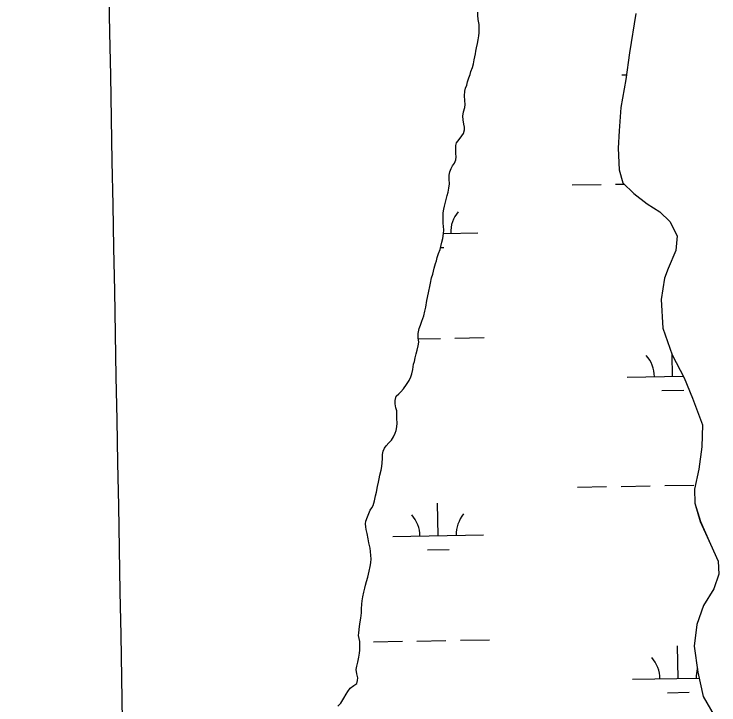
# Model space of a CAD drawing. Extents: x 3925854 to 3964121, y 224593 to 250589.
# Drawn here: x 3956488 to 3957264, y 236682 to 237442 of the extents above; entities that cross this region are included whole.
import ezdxf

# ---------------------------------------------------------------- set-up
doc = ezdxf.new("R2010")
doc.units = 0
for name, color, linetype in [('V-GRID-MAJR', 7, 'Continuous'), ('V-TOPO-SHOR', 7, 'Continuous'), ('V-WETL-SWMP', 7, 'Continuous')]:
    doc.layers.add(name, color=color, linetype=linetype)

msp = doc.modelspace()

# ---------------------------------------------------------------- linework, layer by layer
at = {"layer": 'V-GRID-MAJR'}
msp.add_spline([(3956721.012, 230511.505), (3956609.098, 236569.464), (3956497.148, 242629.345), (3956385.198, 248689.215), (3956385.162, 248691.149)], degree=3, dxfattribs=at)
at = {"layer": 'V-TOPO-SHOR'}
for points in [[(3956963.602, 237238.039), (3956964.956, 237242.449), (3956965.718, 237246.051), (3956966.672, 237250.456), (3956967.223, 237255.257), (3956967.172, 237260.25), (3956967.125, 237264.843), (3956967.69, 237268.245), (3956969.048, 237272.253), (3956970.619, 237274.866), (3956972.783, 237278.084), (3956974.346, 237281.496), (3956974.708, 237285.094), (3956974.473, 237288.688), (3956974.227, 237293.079), (3956974.184, 237297.474), (3956974.952, 237300.479), (3956977.911, 237304.104), (3956980.869, 237307.929), (3956982.839, 237310.745), (3956983.998, 237314.553), (3956983.767, 237317.747), (3956983.134, 237320.936), (3956982.288, 237325.522), (3956982.048, 237329.515), (3956982.798, 237334.318), (3956984.146, 237339.323), (3956984.512, 237342.524), (3956984.268, 237346.915), (3956983.818, 237351.906), (3956984.164, 237357.102), (3956985.129, 237360.508), (3956986.292, 237363.915), (3956987.058, 237367.319), (3956988.608, 237371.929), (3956989.97, 237375.54), (3956990.937, 237378.745), (3956992.688, 237383.357), (3956993.845, 237387.363), (3956994.402, 237391.563), (3956995.362, 237395.17), (3956995.932, 237398.17), (3956996.499, 237401.373), (3956997.263, 237404.777), (3956998.213, 237409.582), (3956998.77, 237413.582), (3956999.526, 237417.985), (3957000.087, 237421.585), (3957000.046, 237425.779), (3956999.995, 237430.772), (3956998.94, 237436.155), (3956998.494, 237440.945), (3956998.461, 237444.14)], [(3957172.721, 237442.727), (3957165.559, 237399.487), (3957161.445, 237370.014), (3957156.114, 237339.301), (3957154.168, 237313.529), (3957153.134, 237294.634), (3957154.115, 237270.607), (3957158.43, 237256.18), (3957170.569, 237244.531), (3957185.155, 237233.153), (3957198.981, 237224.217), (3957210.124, 237213.785), (3957218.134, 237197.923), (3957216.825, 237181.723), (3957208.197, 237162.013), (3957204.138, 237151.182), (3957200.449, 237127.843), (3957202.241, 237096.467), (3957212.598, 237066.894), (3957225.855, 237041.523), (3957235.155, 237019.299), (3957246.003, 236989.732), (3957245.266, 236965.688), (3957241.835, 236941.126), (3957237.153, 236919.25), (3957237.559, 236903.558), (3957243.65, 236883.508), (3957254.94, 236858.361), (3957263.224, 236839.804), (3957264.103, 236825.586), (3957258.629, 236809.344), (3957247.289, 236790.834), (3957239.898, 236769.912), (3957236.707, 236746.087), (3957240.92, 236717.679), (3957246.587, 236691.004), (3957258.817, 236670.035)], [(3956875.794, 236817.267), (3956877.34, 236822.277), (3956878.874, 236828.685), (3956880.017, 236834.09), (3956880.779, 236837.893), (3956880.93, 236842.489), (3956880.896, 236845.882), (3956880.451, 236850.273), (3956879.812, 236854.262), (3956878.557, 236859.841), (3956877.711, 236864.429), (3956876.652, 236870.411), (3956875.608, 236874.794), (3956875.378, 236877.788), (3956874.748, 236880.977), (3956875.116, 236883.977), (3956877.064, 236888.792), (3956878.428, 236892.202), (3956879.988, 236895.812), (3956881.76, 236898.428), (3956883.331, 236901.24), (3956884.676, 236906.247), (3956885.819, 236911.852), (3956886.78, 236915.657), (3956887.914, 236921.861), (3956889.063, 236926.665), (3956889.825, 236930.469), (3956890.583, 236934.472), (3956892.123, 236940.082), (3956892.682, 236944.082), (3956893.042, 236947.881), (3956893.393, 236952.878), (3956893.747, 236957.277), (3956894.308, 236961.078), (3956895.674, 236964.086), (3956897.443, 236966.902), (3956900.409, 236969.927), (3956903.374, 236972.954), (3956905.533, 236976.772), (3956907.493, 236980.587), (3956908.458, 236983.792), (3956909.418, 236987.598), (3956909.578, 236991.595), (3956909.523, 236996.988), (3956909.478, 237001.383), (3956909.238, 237005.374), (3956908.404, 237008.762), (3956907.561, 237013.148), (3956907.524, 237016.743), (3956908.476, 237021.347), (3956911.444, 237024.175), (3956913.619, 237026.393), (3956916.781, 237029.62), (3956919.931, 237034.249), (3956923.08, 237038.675), (3956924.838, 237042.687), (3956926.005, 237045.896), (3956926.953, 237050.698), (3956927.893, 237056.5), (3956928.659, 237059.706), (3956929.62, 237063.709), (3956930.773, 237068.117), (3956931.729, 237072.121), (3956932.882, 237076.726), (3956933.441, 237080.728), (3956932.794, 237085.514), (3956932.743, 237090.507), (3956934.084, 237095.914), (3956935.245, 237099.723), (3956937.001, 237103.934), (3956939.137, 237109.949), (3956940.281, 237115.155), (3956941.236, 237119.558), (3956942.561, 237126.763), (3956943.126, 237129.964), (3956944.453, 237136.97), (3956945.6, 237142.176), (3956946.561, 237145.982), (3956947.701, 237151.585), (3956948.856, 237155.792), (3956949.624, 237158.997), (3956950.587, 237162.4), (3956951.935, 237167.41), (3956952.901, 237170.615), (3956953.866, 237174.021), (3956955.418, 237178.43), (3956956.971, 237183.04), (3956957.739, 237186.045), (3956958.888, 237190.851), (3956959.846, 237194.855), (3956960.788, 237200.458), (3956960.95, 237204.255), (3956960.706, 237208.448), (3956960.276, 237211.44), (3956960.235, 237215.433), (3956960.387, 237220.23), (3956960.356, 237223.425), (3956961.114, 237227.429), (3956961.88, 237230.632), (3956962.834, 237234.836), (3956963.602, 237238.039)], [(3956844.429, 236680.117), (3956847.79, 236683.547), (3956851.13, 236688.975), (3956853.481, 236693.392), (3956855.251, 236696.407), (3956857.809, 236700.028), (3956861.974, 236702.866), (3956865.347, 236705.299), (3956866.115, 236708.304), (3956866.283, 236711.302), (3956865.239, 236715.883), (3956864.594, 236720.473), (3956865.155, 236724.274), (3956866.308, 236728.679), (3956867.448, 236734.285), (3956868.204, 236738.487), (3956868.769, 236741.889), (3956868.528, 236746.081), (3956868.475, 236751.275), (3956867.207, 236758.052), (3956867.377, 236761.05), (3956868.307, 236767.851), (3956868.851, 236773.051), (3956869.611, 236777.053), (3956870.348, 236783.054), (3956870.303, 236787.449), (3956870.652, 236792.644), (3956871.016, 236796.044), (3956871.968, 236800.648), (3956872.915, 236805.852), (3956874.07, 236810.058), (3956874.836, 236813.262), (3956875.794, 236817.267)]]:
    msp.add_lwpolyline(points, dxfattribs=at)
at = {"layer": 'V-WETL-SWMP'}
for p, q in [((3957157.019, 237375.019), (3957162.156, 237375.112)), ((3957102.368, 237253.934), (3957134.362, 237254.516)), ((3957150.36, 237254.807), (3957159.685, 237254.976)), ((3956960.794, 237200.61), (3956998.716, 237201.299)), ((3956957.501, 237185.116), (3956961.002, 237185.18)), ((3956932.91, 237084.651), (3956957.413, 237085.097)), ((3956973.411, 237085.388), (3957005.405, 237085.97)), ((3957213.059, 237043.308), (3957212.632, 237066.829)), ((3957163.068, 237042.399), (3957224.81, 237043.521)), ((3957201.342, 237027.661), (3957225.338, 237028.097)), ((3957108.416, 236921.314), (3957140.411, 236921.896)), ((3957156.408, 236922.187), (3957188.403, 236922.769)), ((3957204.4, 236923.059), (3957236.395, 236923.641)), ((3956954.772, 236867.77), (3956954.117, 236903.764)), ((3956904.78, 236866.861), (3957004.764, 236868.679)), ((3956943.054, 236852.123), (3956967.05, 236852.56)), ((3956883.475, 236751.023), (3956915.469, 236751.604)), ((3956931.467, 236751.895), (3956963.461, 236752.477)), ((3956979.459, 236752.768), (3957011.453, 236753.35)), ((3957219.107, 236710.688), (3957218.453, 236746.682)), ((3957169.116, 236709.779), (3957242.316, 236711.11)), ((3957207.39, 236695.041), (3957231.386, 236695.477))]:
    msp.add_line(p, q, dxfattribs=at)
for points in [[(3956963.602, 237238.04), (3956964.955, 237242.449), (3956965.718, 237246.052), (3956966.672, 237250.456), (3956967.222, 237255.256), (3956967.171, 237260.249), (3956967.125, 237264.843), (3956967.689, 237268.245), (3956969.047, 237272.253), (3956970.618, 237274.866), (3956972.783, 237278.084), (3956974.346, 237281.496), (3956974.709, 237285.095), (3956974.473, 237288.688), (3956974.228, 237293.08), (3956974.184, 237297.475), (3956974.952, 237300.479), (3956977.912, 237304.104), (3956980.869, 237307.93), (3956982.838, 237310.746), (3956983.998, 237314.553), (3956983.766, 237317.747), (3956983.134, 237320.937), (3956982.288, 237325.522), (3956982.048, 237329.515), (3956982.798, 237334.317), (3956984.145, 237339.324), (3956984.512, 237342.524), (3956984.268, 237346.916), (3956983.818, 237351.905), (3956984.164, 237357.102), (3956985.129, 237360.508), (3956986.292, 237363.916), (3956987.057, 237367.319), (3956988.608, 237371.929), (3956989.97, 237375.539), (3956990.936, 237378.745), (3956992.687, 237383.357), (3956993.844, 237387.364), (3956994.401, 237391.564), (3956995.363, 237395.169), (3956995.932, 237398.171), (3956996.499, 237401.373), (3956997.263, 237404.777), (3956998.213, 237409.581), (3956998.771, 237413.581), (3956999.526, 237417.984), (3957000.088, 237421.585), (3957000.046, 237425.779), (3956999.995, 237430.773), (3956998.941, 237436.155), (3956998.493, 237440.945), (3956998.461, 237444.14)], [(3957172.722, 237442.727), (3957165.559, 237399.488), (3957161.444, 237370.014), (3957156.115, 237339.301), (3957154.169, 237313.529), (3957153.135, 237294.633), (3957154.115, 237270.607), (3957158.431, 237256.18), (3957170.568, 237244.531), (3957185.154, 237233.152), (3957198.98, 237224.217), (3957210.123, 237213.784), (3957218.133, 237197.923), (3957216.826, 237181.723), (3957208.197, 237162.014)], [(3956875.794, 236817.267), (3956877.341, 236822.276), (3956878.874, 236828.684), (3956880.017, 236834.089), (3956880.778, 236837.892), (3956880.931, 236842.488), (3956880.896, 236845.883), (3956880.452, 236850.273), (3956879.812, 236854.262), (3956878.557, 236859.842), (3956877.711, 236864.428), (3956876.652, 236870.41), (3956875.608, 236874.794), (3956875.378, 236877.787), (3956874.747, 236880.977), (3956875.116, 236883.977), (3956877.064, 236888.791), (3956878.428, 236892.201), (3956879.989, 236895.812), (3956881.76, 236898.427), (3956883.33, 236901.239), (3956884.677, 236906.247), (3956885.819, 236911.852), (3956886.779, 236915.657), (3956887.914, 236921.861), (3956889.064, 236926.666), (3956889.824, 236930.469), (3956890.582, 236934.472), (3956892.123, 236940.081), (3956892.682, 236944.082), (3956893.043, 236947.881), (3956893.392, 236952.878), (3956893.746, 236957.276), (3956894.307, 236961.077), (3956895.675, 236964.087), (3956897.444, 236966.902), (3956900.409, 236969.928), (3956903.375, 236972.955), (3956905.533, 236976.772), (3956907.492, 236980.587), (3956908.458, 236983.793), (3956909.418, 236987.598), (3956909.577, 236991.595), (3956909.523, 236996.988), (3956909.478, 237001.382), (3956909.238, 237005.374), (3956908.404, 237008.762), (3956907.561, 237013.148), (3956907.524, 237016.743), (3956908.476, 237021.347), (3956911.443, 237024.174), (3956913.618, 237026.393), (3956916.781, 237029.621), (3956919.93, 237034.248), (3956923.081, 237038.674), (3956924.838, 237042.687), (3956926.004, 237045.895), (3956926.954, 237050.699), (3956927.894, 237056.501), (3956928.66, 237059.705), (3956929.619, 237063.71), (3956930.772, 237068.116), (3956931.73, 237072.121), (3956932.882, 237076.727), (3956933.441, 237080.728), (3956932.793, 237085.515), (3956932.742, 237090.508), (3956934.085, 237095.915), (3956935.245, 237099.723), (3956937, 237103.935), (3956939.136, 237109.95), (3956940.282, 237115.155), (3956941.236, 237119.559), (3956942.561, 237126.764), (3956943.127, 237129.965), (3956944.454, 237136.97), (3956945.6, 237142.176), (3956946.56, 237145.981), (3956947.702, 237151.585), (3956948.857, 237155.792), (3956949.624, 237158.996), (3956950.588, 237162.401), (3956951.935, 237167.409), (3956952.901, 237170.615), (3956953.866, 237174.02), (3956955.419, 237178.431), (3956956.97, 237183.041), (3956957.738, 237186.045), (3956958.888, 237190.851), (3956959.846, 237194.855), (3956960.788, 237200.458), (3956960.949, 237204.255), (3956960.707, 237208.447), (3956960.277, 237211.439), (3956960.236, 237215.434), (3956960.387, 237220.23), (3956960.355, 237223.425), (3956961.113, 237227.428), (3956961.879, 237230.632), (3956962.835, 237234.836), (3956963.602, 237238.04)], [(3957208.197, 237162.014), (3957204.137, 237151.181), (3957200.45, 237127.843), (3957202.241, 237096.467), (3957212.597, 237066.895), (3957225.854, 237041.523), (3957235.155, 237019.298), (3957246.002, 236989.731), (3957245.266, 236965.688), (3957241.836, 236941.126), (3957237.153, 236919.25), (3957237.558, 236903.557), (3957243.649, 236883.507), (3957254.941, 236858.36), (3957263.224, 236839.804), (3957264.104, 236825.587), (3957258.628, 236809.344), (3957247.289, 236790.834), (3957239.898, 236769.911), (3957236.707, 236746.088), (3957240.92, 236717.68), (3957246.587, 236691.004), (3957258.818, 236670.035)], [(3956844.429, 236680.117), (3956847.79, 236683.547), (3956851.13, 236688.974), (3956853.482, 236693.393), (3956855.25, 236696.407), (3956857.809, 236700.028), (3956861.975, 236702.867), (3956865.347, 236705.299), (3956866.115, 236708.303), (3956866.284, 236711.301), (3956865.239, 236715.884), (3956864.593, 236720.472), (3956865.154, 236724.273), (3956866.307, 236728.679), (3956867.449, 236734.284), (3956868.205, 236738.487), (3956868.77, 236741.888), (3956868.527, 236746.081), (3956868.475, 236751.274), (3956867.207, 236758.052), (3956867.376, 236761.05), (3956868.306, 236767.851), (3956868.852, 236773.051), (3956869.611, 236777.053), (3956870.349, 236783.053), (3956870.304, 236787.448), (3956870.651, 236792.645), (3956871.016, 236796.044), (3956871.968, 236800.648), (3956872.914, 236805.851), (3956874.069, 236810.058), (3956874.836, 236813.262), (3956875.794, 236817.267)]]:
    msp.add_lwpolyline(points, dxfattribs=at)
for centre, start, end in [((3957003.949, 237201.869), 140.269876, 181.813534), ((3957157.817, 237042.778), 0.269879, 41.813537), ((3956899.529, 236867.24), 0.269879, 41.813537), ((3957009.997, 236869.249), 140.269876, 181.813534), ((3957163.865, 236710.158), 0.269879, 41.813537), ((3957274.332, 236712.167), 164.608564, 181.813534)]:
    msp.add_arc(centre, 35.246, start, end, dxfattribs=at)

doc.saveas('drawing.dxf')
